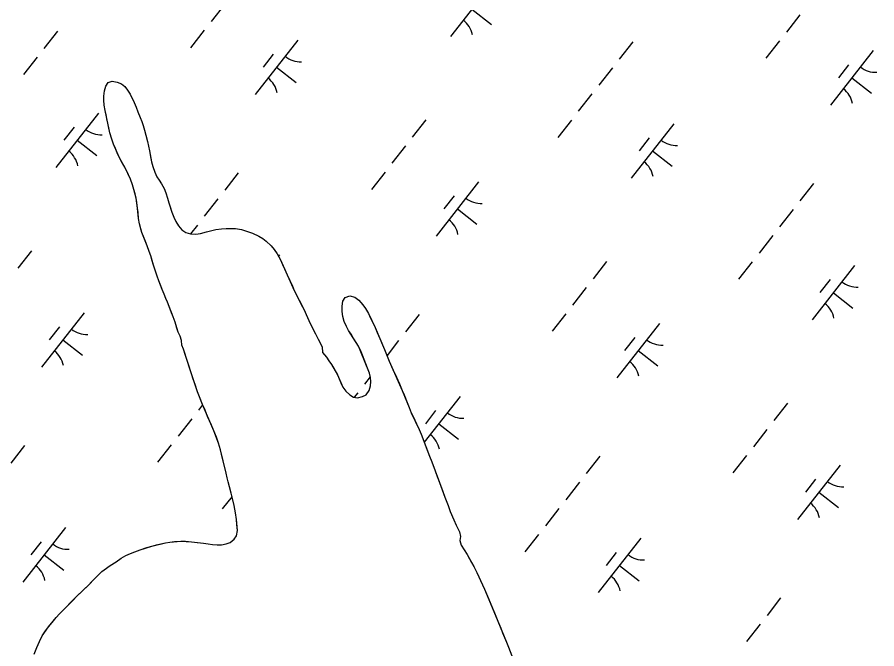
# Model space of a CAD drawing. Extents: x 3896831 to 3918110, y 171006 to 193349.
# Drawn here: x 3901932 to 3902555, y 178946 to 179403 of the extents above; entities that cross this region are included whole.
import ezdxf

# ---------------------------------------------------------------- set-up
doc = ezdxf.new("R2010")
doc.units = 0
doc.layers.add('V-TOPO-SHOR', color=7, linetype='Continuous')
doc.layers.add('V-WETL-SWMP', color=7, linetype='Continuous')

msp = doc.modelspace()

# ---------------------------------------------------------------- linework, layer by layer
at = {"layer": 'V-TOPO-SHOR'}
for points in [[(3902001.95, 179311.45), (3902000.66, 179314.93), (3901999.35, 179319.68), (3901998.64, 179323.33), (3901997.94, 179326.64), (3901997.24, 179329.7), (3901996.62, 179332.76), (3901996, 179335.82), (3901995.29, 179339.72), (3901994.93, 179343.21), (3901995.08, 179346.27), (3901995.48, 179350.1), (3901996.48, 179353.34), (3901998.24, 179355.99), (3902001.04, 179357.11), (3902004.71, 179356.37), (3902007.77, 179355.03), (3902010.17, 179353.18), (3902012.23, 179350.56), (3902013.95, 179347.59), (3902015.42, 179344.71), (3902016.88, 179341.58), (3902018.35, 179338.1), (3902019.65, 179334.71), (3902021.38, 179330.72), (3902022.51, 179327.75), (3902023.46, 179324.86), (3902024.42, 179321.64), (3902025.38, 179317.99), (3902026.52, 179313.32), (3902027.23, 179309.84), (3902028.01, 179306.53), (3902028.81, 179302.28), (3902029.6, 179298.54), (3902030.39, 179295.23), (3902031.86, 179291.24), (3902033.42, 179287.85)], [(3902083.47, 179073.2), (3902082.16, 179078.89), (3902080.67, 179084.83), (3902079.44, 179090.18), (3902078.14, 179094.93), (3902076.49, 179099.18), (3902074.58, 179103.93), (3902072.86, 179108), (3902071.47, 179111.13), (3902070.18, 179114.18), (3902068.27, 179118.68), (3902066.46, 179122.83), (3902064.81, 179127.16), (3902062.91, 179132.08), (3902061.17, 179137.26), (3902059.78, 179141.24), (3902058.74, 179144.3), (3902057, 179149.56), (3902055.27, 179154.74), (3902053.79, 179159.15), (3902052.57, 179162.88), (3902051.53, 179165.76), (3902051.17, 179169.25), (3902050.38, 179172.31), (3902048.83, 179175.19), (3902047.96, 179178.24), (3902046.65, 179182.4), (3902045.18, 179186.47), (3902044.05, 179189.36), (3902042.58, 179193.09), (3902041.11, 179196.9), (3902039.81, 179199.62), (3902038.77, 179202.67), (3902037.3, 179206.07), (3902036.18, 179208.86), (3902034.79, 179212.43), (3902033.58, 179215.73), (3902032.45, 179219.38), (3902030.88, 179223.88), (3902030.01, 179227.02), (3902028.97, 179230.42), (3902027.84, 179233.72), (3902026.37, 179237.88), (3902025.07, 179240.93), (3902023.6, 179244.58), (3902022.39, 179247.55), (3902021.51, 179250.77), (3902020.81, 179253.75), (3902020.19, 179257.57), (3902019.82, 179261.82), (3902019.46, 179265.13), (3902018.83, 179269.21), (3902018.3, 179272.27), (3902017.6, 179275.33), (3902016.81, 179278.47), (3902015.77, 179282.03), (3902014.21, 179286.02), (3902012.91, 179288.99), (3902011.7, 179291.79), (3902009.38, 179295.85), (3902007.74, 179298.82), (3902006.02, 179302.04), (3902004.72, 179305), (3902003.34, 179308.14), (3902001.95, 179311.45)], [(3902033.42, 179287.85), (3902034.97, 179285.23), (3902036.68, 179282.69), (3902038.67, 179279.3), (3902039.88, 179276.08), (3902041.09, 179272.34), (3902042.05, 179268.86), (3902043.01, 179265.98), (3902044.31, 179262.16), (3902045.61, 179258.6), (3902047.08, 179255.46), (3902049.06, 179252.16), (3902051.54, 179249.45), (3902054.45, 179247.52), (3902057.69, 179246.43), (3902061.52, 179246.21), (3902065.09, 179246.66), (3902069.25, 179247.88), (3902072.22, 179248.58), (3902076.04, 179249.62), (3902080.12, 179250.16), (3902083.6, 179250.44), (3902086.92, 179250.38), (3902090.41, 179250.23), (3902094.66, 179249.5), (3902098.33, 179248.5), (3902102.76, 179246.92), (3902107.2, 179244.82), (3902110.02, 179243.06), (3902112.58, 179241.12), (3902116.09, 179237.83), (3902118.41, 179235.12), (3902120.47, 179231.99), (3902122.88, 179227.67), (3902124.35, 179224.28), (3902126.08, 179220.54), (3902127.8, 179216.73), (3902129.62, 179212.66), (3902131.52, 179208.51), (3902132.82, 179205.45), (3902134.46, 179202.23), (3902136.18, 179199.01), (3902137.99, 179195.28), (3902139.8, 179191.89), (3902141.53, 179187.99), (3902143.34, 179183.75), (3902144.64, 179180.96), (3902146.71, 179176.8), (3902148.34, 179174.01), (3902150.24, 179170.11), (3902153.17, 179164.77), (3902153.46, 179160.43), (3902156.29, 179157.22), (3902158.01, 179154.52), (3902159.98, 179151.81), (3902161.96, 179148.16), (3902164.2, 179144.27), (3902165.5, 179141.39), (3902166.71, 179138.5), (3902168, 179135.36), (3902170.15, 179132.57), (3902173.06, 179129.79), (3902175.71, 179128.27), (3902178.69, 179127.78), (3902182.25, 179128.58)], [(3902182.25, 179128.58), (3902185.05, 179129.96), (3902187.24, 179132.95), (3902188.15, 179136.44), (3902188.3, 179139.5), (3902188.02, 179142.56), (3902187.41, 179145.53), (3902185.94, 179149.18), (3902184.72, 179152.4), (3902183.43, 179155.54), (3902182.21, 179158.59), (3902180.75, 179162.33), (3902179.45, 179165.21), (3902177.3, 179168.6), (3902175.66, 179171.22), (3902174.03, 179173.76), (3902172.23, 179176.55), (3902170.68, 179179.27), (3902169.12, 179183.08), (3902168.16, 179186.73), (3902167.62, 179190.13), (3902167.68, 179194.21), (3902168.17, 179197.71), (3902169.76, 179200.27), (3902173.16, 179201.65), (3902176.65, 179200.66), (3902179.56, 179198.38), (3902182.47, 179195.17), (3902184.53, 179192.29), (3902186.68, 179188.82), (3902187.98, 179185.93), (3902189.71, 179182.29), (3902191.43, 179178.56), (3902192.99, 179174.92), (3902194.8, 179170.76), (3902196.1, 179167.88), (3902198.35, 179162.62)], [(3902198.35, 179162.62), (3902200.25, 179157.87), (3902201.72, 179154.31), (3902204.4, 179148.29), (3902206.91, 179142.69), (3902209.07, 179137.77), (3902211.14, 179132.94), (3902212.44, 179129.8), (3902214.6, 179124.46), (3902216.16, 179120.64), (3902217.54, 179116.91), (3902219.19, 179113.61), (3902221.43, 179108.95), (3902223.42, 179104.71), (3902224.8, 179101.4), (3902226.96, 179095.72), (3902228.52, 179091.73), (3902230.95, 179085.54), (3902232.42, 179081.38), (3902234.85, 179074.93), (3902236.41, 179070.69), (3902238.05, 179066.45), (3902240.4, 179060), (3902241.87, 179055.85), (3902244.29, 179049.65), (3902245.77, 179045.5), (3902248.36, 179039.31), (3902250.18, 179035.41), (3902252.68, 179030.66), (3902253.29, 179027.43), (3902252.72, 179024.45), (3902253.76, 179020.98), (3902256, 179017.67), (3902258.06, 179014.37), (3902259.79, 179011.24), (3902261.34, 179008.61), (3902263.06, 179005.56), (3902265.13, 179001.24), (3902267.72, 178995.56), (3902270.66, 178989.11), (3902273.51, 178982.42), (3902275.15, 178978.34), (3902277.92, 178971.99), (3902280.43, 178965.96), (3902282.42, 178961.04), (3902283.8, 178957.65), (3902285.19, 178954.18), (3902286.48, 178950.78), (3902288.04, 178947.14), (3902289.51, 178943.4)], [(3902003.81, 179008.95), (3902007.62, 179011.52), (3902011, 179013.5), (3902014.22, 179015.05), (3902017.36, 179016.27), (3902021.35, 179017.74), (3902026.02, 179019.3), (3902029.67, 179020.43), (3902033.15, 179021.31), (3902036.37, 179022.01), (3902039.69, 179022.8), (3902042.74, 179023.25), (3902046.23, 179023.61), (3902050.73, 179023.98), (3902054.14, 179023.84), (3902058.48, 179023.53), (3902062.56, 179023.05), (3902067.07, 179022.57), (3902070.56, 179022), (3902073.8, 179021.59), (3902077.03, 179021.36), (3902080.18, 179021.3), (3902083.58, 179021.92), (3902086.54, 179023.04), (3902089.33, 179025.36), (3902091.1, 179027.84), (3902091.67, 179031.75), (3902091.39, 179035.92), (3902091.02, 179039.66), (3902090.31, 179044.42), (3902089.33, 179049.77), (3902088.28, 179054.95), (3902087.15, 179058.77), (3902086.09, 179063.27), (3902085.13, 179067), (3902084.26, 179069.89), (3902083.47, 179073.2)], [(3901944.57, 178942.02), (3901946.49, 178946.97), (3901948.41, 178951.4), (3901950.43, 178955.42), (3901952.78, 178958.92), (3901954.8, 178962), (3901957.5, 178965.16), (3901960.54, 178968.67), (3901962.9, 178971.32), (3901965.86, 178974.24), (3901969.15, 178977.58), (3901972.62, 178981.09), (3901975.74, 178984.34), (3901978.27, 178986.74), (3901981.06, 178989.48), (3901983.6, 178991.96), (3901986.21, 178994.7), (3901988.67, 178997.19), (3901991.37, 178999.76), (3901993.56, 179001.9), (3901997.03, 179004.47), (3901999.49, 179006.28), (3902003.81, 179008.95)]]:
    msp.add_lwpolyline(points, dxfattribs=at)
at = {"layer": 'V-WETL-SWMP'}
for p, q in [((3902276.9, 179428.76), (3902246.06, 179389.4)), ((3902082.5, 179412.73), (3902072.63, 179400.14)), ((3902261.48, 179409.08), (3902275.65, 179397.98)), ((3902499.14, 179405.03), (3902489.27, 179392.44)), ((3901961.46, 179393.25), (3901951.59, 179380.66)), ((3902067.69, 179393.84), (3902057.82, 179381.25)), ((3902135.51, 179386.81), (3902104.67, 179347.45)), ((3902378.1, 179385.55), (3902368.23, 179372.96)), ((3902484.34, 179386.14), (3902474.47, 179373.55)), ((3901946.65, 179374.36), (3901936.78, 179361.77)), ((3902117.72, 179376.61), (3902110.31, 179367.17)), ((3902552.15, 179379.11), (3902521.31, 179339.75)), ((3902534.36, 179368.91), (3902526.96, 179359.47)), ((3902120.09, 179367.13), (3902134.25, 179356.03)), ((3902363.29, 179366.66), (3902353.42, 179354.07)), ((3901996.48, 179353.34), (3901998.24, 179355.99)), ((3901998.24, 179355.99), (3902001.04, 179357.11)), ((3902001.04, 179357.11), (3902004.7, 179356.37)), ((3902004.7, 179356.37), (3902007.77, 179355.03)), ((3902536.73, 179359.43), (3902550.9, 179348.33)), ((3901995.08, 179346.27), (3901995.48, 179350.1)), ((3901995.48, 179350.1), (3901996.48, 179353.34)), ((3902007.77, 179355.03), (3902010.17, 179353.18)), ((3902010.17, 179353.18), (3902012.23, 179350.56)), ((3902012.23, 179350.56), (3902013.95, 179347.59)), ((3901994.93, 179343.21), (3901995.08, 179346.27)), ((3901995.29, 179339.72), (3901994.93, 179343.21)), ((3902013.95, 179347.59), (3902016.88, 179341.57)), ((3902348.49, 179347.77), (3902338.62, 179335.18)), ((3901996, 179335.82), (3901995.29, 179339.72)), ((3902016.88, 179341.57), (3902018.35, 179338.1)), ((3902018.35, 179338.1), (3902019.65, 179334.71)), ((3901991.18, 179333.85), (3901960.33, 179294.49)), ((3901999.35, 179319.68), (3901996, 179335.82)), ((3902019.65, 179334.71), (3902021.38, 179330.72)), ((3902021.38, 179330.72), (3902022.51, 179327.75)), ((3902022.51, 179327.75), (3902023.46, 179324.87)), ((3902023.46, 179324.87), (3902024.42, 179321.64)), ((3902228.22, 179329.01), (3902218.35, 179316.42)), ((3902333.68, 179328.88), (3902323.81, 179316.29)), ((3902407.82, 179326.15), (3902376.97, 179286.79)), ((3901973.38, 179323.65), (3901965.98, 179314.21)), ((3902000.66, 179314.93), (3901999.35, 179319.68)), ((3902024.42, 179321.64), (3902026.52, 179313.32)), ((3901975.75, 179314.17), (3901989.92, 179303.07)), ((3902001.96, 179311.45), (3902000.66, 179314.93)), ((3902026.52, 179313.32), (3902028.01, 179306.53)), ((3902390.03, 179315.95), (3902382.62, 179306.51)), ((3902006.02, 179302.04), (3902001.96, 179311.45)), ((3902028.01, 179306.53), (3902029.6, 179298.54)), ((3902213.42, 179310.12), (3902203.55, 179297.53)), ((3902392.4, 179306.47), (3902406.56, 179295.37)), ((3902011.7, 179291.79), (3902006.02, 179302.04)), ((3902029.6, 179298.54), (3902030.39, 179295.23)), ((3902030.39, 179295.23), (3902031.86, 179291.24)), ((3902014.21, 179286.02), (3902011.7, 179291.79)), ((3902031.86, 179291.24), (3902033.42, 179287.85)), ((3902033.42, 179287.85), (3902034.97, 179285.23)), ((3902092.37, 179290.64), (3902082.5, 179278.05)), ((3902198.61, 179291.23), (3902188.74, 179278.64)), ((3902015.77, 179282.03), (3902014.21, 179286.02)), ((3902016.81, 179278.47), (3902015.77, 179282.03)), ((3902034.97, 179285.23), (3902036.68, 179282.69)), ((3902036.68, 179282.69), (3902038.66, 179279.3)), ((3902266.43, 179284.2), (3902235.58, 179244.84)), ((3902509.02, 179282.94), (3902499.15, 179270.35)), ((3902018.3, 179272.27), (3902016.81, 179278.47)), ((3902038.66, 179279.3), (3902039.88, 179276.08)), ((3902039.88, 179276.08), (3902041.09, 179272.34)), ((3902019.46, 179265.13), (3902018.3, 179272.27)), ((3902041.09, 179272.34), (3902042.05, 179268.86)), ((3902042.05, 179268.86), (3902044.31, 179262.16)), ((3902077.57, 179271.75), (3902067.7, 179259.16)), ((3902248.63, 179274), (3902241.23, 179264.56)), ((3902020.19, 179257.57), (3902019.46, 179265.13)), ((3902044.31, 179262.16), (3902045.61, 179258.6)), ((3902251.01, 179264.52), (3902265.17, 179253.42)), ((3902494.21, 179264.05), (3902484.34, 179251.46)), ((3902020.81, 179253.75), (3902020.19, 179257.57)), ((3902045.61, 179258.6), (3902047.08, 179255.46)), ((3902022.39, 179247.55), (3902020.81, 179253.75)), ((3902047.08, 179255.46), (3902049.06, 179252.16)), ((3902049.06, 179252.16), (3902051.54, 179249.45)), ((3902051.54, 179249.45), (3902054.45, 179247.52)), ((3902062.77, 179252.86), (3902057.72, 179246.43)), ((3902069.25, 179247.88), (3902076.04, 179249.62)), ((3902076.04, 179249.62), (3902080.12, 179250.16)), ((3902080.12, 179250.16), (3902083.6, 179250.44)), ((3902083.6, 179250.44), (3902090.41, 179250.23)), ((3902090.41, 179250.23), (3902094.66, 179249.5)), ((3902094.66, 179249.5), (3902098.33, 179248.5)), ((3902026.37, 179237.88), (3902022.39, 179247.55)), ((3902054.45, 179247.52), (3902057.69, 179246.43)), ((3902057.69, 179246.43), (3902061.52, 179246.21)), ((3902061.52, 179246.21), (3902065.09, 179246.66)), ((3902065.09, 179246.66), (3902069.25, 179247.88)), ((3902098.33, 179248.5), (3902102.76, 179246.92)), ((3902102.76, 179246.92), (3902107.2, 179244.82)), ((3902107.2, 179244.82), (3902110.02, 179243.06)), ((3902110.02, 179243.06), (3902112.58, 179241.12)), ((3902479.41, 179245.16), (3902469.54, 179232.57)), ((3902027.84, 179233.72), (3902026.37, 179237.88)), ((3902112.58, 179241.12), (3902116.09, 179237.83)), ((3902116.09, 179237.83), (3902118.41, 179235.12)), ((3901942.5, 179234.1), (3901932.63, 179221.51)), ((3902028.97, 179230.42), (3902027.84, 179233.72)), ((3902118.41, 179235.12), (3902120.47, 179231.99)), ((3902120.47, 179231.99), (3902122.88, 179227.67)), ((3902122.09, 179231.24), (3902121.39, 179230.34)), ((3902030.89, 179223.88), (3902028.97, 179230.42)), ((3902122.88, 179227.67), (3902132.82, 179205.45)), ((3902359.14, 179226.4), (3902349.27, 179213.81)), ((3902464.6, 179226.27), (3902454.73, 179213.68)), ((3902032.45, 179219.38), (3902030.89, 179223.88)), ((3902033.58, 179215.73), (3902032.45, 179219.38)), ((3902538.74, 179223.54), (3902507.89, 179184.19)), ((3902034.79, 179212.43), (3902033.58, 179215.73)), ((3902037.3, 179206.06), (3902034.79, 179212.43)), ((3902520.94, 179213.34), (3902513.54, 179203.9)), ((3902038.77, 179202.67), (3902037.3, 179206.06)), ((3902344.34, 179207.52), (3902334.47, 179194.92)), ((3902039.81, 179199.62), (3902038.77, 179202.67)), ((3902041.11, 179196.91), (3902039.81, 179199.62)), ((3902132.82, 179205.45), (3902139.8, 179191.89)), ((3902168.17, 179197.71), (3902169.76, 179200.27)), ((3902169.76, 179200.27), (3902173.16, 179201.65)), ((3902173.16, 179201.65), (3902176.65, 179200.66)), ((3902176.65, 179200.66), (3902179.56, 179198.38)), ((3902523.32, 179203.86), (3902537.48, 179192.76)), ((3902045.18, 179186.47), (3902041.11, 179196.91)), ((3902167.62, 179190.13), (3902167.68, 179194.21)), ((3902167.68, 179194.21), (3902168.17, 179197.71)), ((3902179.56, 179198.38), (3902182.47, 179195.17)), ((3902182.47, 179195.17), (3902184.53, 179192.29)), ((3901980.7, 179189.29), (3901949.86, 179149.94)), ((3902139.8, 179191.89), (3902143.34, 179183.75)), ((3902168.16, 179186.73), (3902167.62, 179190.13)), ((3902184.53, 179192.29), (3902186.68, 179188.82)), ((3902186.68, 179188.82), (3902191.43, 179178.56)), ((3902223.29, 179188.03), (3902213.42, 179175.44)), ((3902329.53, 179188.63), (3902319.66, 179176.03)), ((3902046.65, 179182.4), (3902045.18, 179186.47)), ((3902048.83, 179175.19), (3902046.65, 179182.4)), ((3902143.34, 179183.75), (3902146.71, 179176.8)), ((3902169.12, 179183.08), (3902168.16, 179186.73)), ((3902170.68, 179179.27), (3902169.12, 179183.08)), ((3902397.35, 179181.59), (3902366.5, 179142.24)), ((3901962.91, 179179.09), (3901955.51, 179169.65)), ((3902050.38, 179172.31), (3902048.83, 179175.19)), ((3902146.71, 179176.8), (3902148.34, 179174.01)), ((3902172.23, 179176.56), (3902170.68, 179179.27)), ((3902179.45, 179165.21), (3902172.23, 179176.56)), ((3902191.43, 179178.56), (3902198.35, 179162.62)), ((3901965.28, 179169.61), (3901979.45, 179158.51)), ((3902051.17, 179169.25), (3902050.38, 179172.31)), ((3902051.53, 179165.77), (3902051.17, 179169.25)), ((3902148.34, 179174.01), (3902150.24, 179170.11)), ((3902150.24, 179170.11), (3902153.17, 179164.77)), ((3902208.49, 179169.14), (3902200.06, 179158.39)), ((3902379.55, 179171.39), (3902372.15, 179161.95)), ((3902052.57, 179162.88), (3902051.53, 179165.77)), ((3902058.74, 179144.3), (3902052.57, 179162.88)), ((3902153.17, 179164.77), (3902153.46, 179160.44)), ((3902180.74, 179162.33), (3902179.45, 179165.21)), ((3902187.41, 179145.53), (3902180.74, 179162.33)), ((3902198.35, 179162.62), (3902201.72, 179154.31)), ((3902153.46, 179160.44), (3902156.29, 179157.22)), ((3902156.29, 179157.22), (3902158.01, 179154.52)), ((3902381.92, 179161.91), (3902396.09, 179150.81)), ((3902158.01, 179154.52), (3902159.98, 179151.81)), ((3902159.98, 179151.81), (3902164.2, 179144.27)), ((3902201.72, 179154.31), (3902211.14, 179132.94)), ((3902062.91, 179132.08), (3902058.74, 179144.3)), ((3902164.2, 179144.27), (3902168, 179135.36)), ((3902188.03, 179142.56), (3902187.41, 179145.53)), ((3902187.95, 179142.94), (3902183.81, 179137.66)), ((3902188.3, 179139.5), (3902188.03, 179142.56)), ((3902188.15, 179136.44), (3902188.3, 179139.5)), ((3902066.46, 179122.83), (3902062.91, 179132.08)), ((3902168, 179135.36), (3902170.15, 179132.57)), ((3902170.15, 179132.57), (3902173.06, 179129.79)), ((3902178.88, 179131.37), (3902176.37, 179128.16)), ((3902185.05, 179129.95), (3902187.24, 179132.95)), ((3902187.24, 179132.95), (3902188.15, 179136.44)), ((3902211.14, 179132.94), (3902216.16, 179120.64)), ((3902173.06, 179129.79), (3902175.71, 179128.27)), ((3902175.71, 179128.27), (3902178.69, 179127.78)), ((3902178.69, 179127.78), (3902182.25, 179128.57)), ((3902182.25, 179128.57), (3902185.05, 179129.95)), ((3902253.01, 179128.63), (3902227.07, 179095.53)), ((3902066.52, 179122.7), (3902063.55, 179118.9)), ((3902074.58, 179103.93), (3902066.46, 179122.83)), ((3902216.16, 179120.64), (3902217.55, 179116.91)), ((3902490.06, 179123.8), (3902480.19, 179111.2)), ((3902058.61, 179112.61), (3902048.74, 179100.01)), ((3902217.55, 179116.91), (3902223.41, 179104.71)), ((3902235.22, 179118.44), (3902227.82, 179108.99)), ((3902237.59, 179108.95), (3902251.76, 179097.85)), ((3902078.14, 179094.94), (3902074.58, 179103.93)), ((3902223.41, 179104.71), (3902224.8, 179101.4)), ((3902224.8, 179101.4), (3902230.95, 179085.54)), ((3902475.25, 179104.91), (3902465.38, 179092.31)), ((3902043.81, 179093.72), (3902033.94, 179081.12)), ((3902079.44, 179090.18), (3902078.14, 179094.94)), ((3901937.57, 179093.13), (3901927.7, 179080.53)), ((3902083.47, 179073.2), (3902079.44, 179090.18)), ((3902230.95, 179085.54), (3902232.42, 179081.38)), ((3902232.42, 179081.38), (3902238.05, 179066.45)), ((3902354.21, 179085.43), (3902344.34, 179072.83)), ((3902460.45, 179086.02), (3902450.58, 179073.42)), ((3902528.26, 179078.98), (3902497.42, 179039.63)), ((3902084.26, 179069.89), (3902083.47, 179073.2)), ((3902085.13, 179067), (3902084.26, 179069.89)), ((3902510.47, 179068.79), (3902503.07, 179059.34)), ((3902086.09, 179063.27), (3902085.13, 179067)), ((3902087.15, 179058.77), (3902086.09, 179063.27)), ((3902238.05, 179066.45), (3902241.87, 179055.85)), ((3902339.41, 179066.54), (3902329.54, 179053.94)), ((3902087.86, 179056.36), (3902080.78, 179047.33)), ((3902088.28, 179054.95), (3902087.15, 179058.77)), ((3902512.84, 179059.3), (3902527.01, 179048.2)), ((3902089.33, 179049.77), (3902088.28, 179054.95)), ((3902241.87, 179055.85), (3902244.29, 179049.65)), ((3902090.31, 179044.42), (3902089.33, 179049.77)), ((3902091.02, 179039.66), (3902090.31, 179044.42)), ((3902244.29, 179049.65), (3902245.77, 179045.5)), ((3902245.77, 179045.5), (3902248.36, 179039.31)), ((3902324.6, 179047.65), (3902314.73, 179035.05)), ((3902091.67, 179031.75), (3902091.02, 179039.66)), ((3902248.36, 179039.31), (3902250.18, 179035.41)), ((3901967.29, 179033.72), (3901936.44, 178994.37)), ((3902091.1, 179027.84), (3902091.67, 179031.75)), ((3902250.18, 179035.41), (3902252.68, 179030.66)), ((3902086.54, 179023.04), (3902089.33, 179025.36)), ((3902089.33, 179025.36), (3902091.1, 179027.84)), ((3902252.68, 179030.66), (3902253.29, 179027.43)), ((3902253.29, 179027.43), (3902252.72, 179024.45)), ((3902309.8, 179028.76), (3902299.93, 179016.16)), ((3902383.93, 179026.02), (3902353.09, 178986.67)), ((3901949.49, 179023.53), (3901942.09, 179014.08)), ((3902021.35, 179017.74), (3902029.67, 179020.43)), ((3902029.67, 179020.43), (3902039.68, 179022.8)), ((3902039.68, 179022.8), (3902042.74, 179023.25)), ((3902042.74, 179023.25), (3902050.73, 179023.98)), ((3902050.73, 179023.98), (3902058.48, 179023.53)), ((3902058.48, 179023.53), (3902067.07, 179022.57)), ((3902067.07, 179022.57), (3902070.56, 179022)), ((3902070.56, 179022), (3902073.8, 179021.59)), ((3902073.8, 179021.59), (3902077.03, 179021.36)), ((3902077.03, 179021.36), (3902080.18, 179021.3)), ((3902080.18, 179021.3), (3902083.58, 179021.92)), ((3902083.58, 179021.92), (3902086.54, 179023.04)), ((3902252.72, 179024.45), (3902253.76, 179020.98)), ((3902253.76, 179020.98), (3902256, 179017.67)), ((3901951.87, 179014.04), (3901966.03, 179002.94)), ((3902007.62, 179011.52), (3902011, 179013.5)), ((3902011, 179013.5), (3902014.22, 179015.05)), ((3902014.22, 179015.05), (3902017.36, 179016.27)), ((3902017.36, 179016.27), (3902021.35, 179017.74)), ((3902256, 179017.67), (3902258.06, 179014.37)), ((3902258.06, 179014.37), (3902263.06, 179005.56)), ((3902366.14, 179015.83), (3902358.74, 179006.38)), ((3901999.49, 179006.28), (3902003.81, 179008.94)), ((3902003.81, 179008.94), (3902007.62, 179011.52)), ((3901988.66, 178997.19), (3901993.56, 179001.9)), ((3901993.56, 179001.9), (3901999.49, 179006.28)), ((3902263.06, 179005.56), (3902265.13, 179001.24)), ((3902265.13, 179001.24), (3902270.66, 178989.11)), ((3902368.51, 179006.34), (3902382.68, 178995.24)), ((3901983.6, 178991.96), (3901988.66, 178997.19)), ((3901975.74, 178984.34), (3901983.6, 178991.96)), ((3902270.66, 178989.11), (3902280.43, 178965.96)), ((3901962.9, 178971.32), (3901975.74, 178984.34)), ((3902485.13, 178982.82), (3902475.26, 178970.22)), ((3901960.54, 178968.67), (3901962.9, 178971.32)), ((3901954.8, 178962), (3901960.54, 178968.67)), ((3902280.43, 178965.96), (3902286.49, 178950.78)), ((3902470.33, 178963.93), (3902460.46, 178951.33)), ((3901950.43, 178955.42), (3901954.8, 178962)), ((3901946.49, 178946.97), (3901948.41, 178951.41)), ((3901948.41, 178951.41), (3901950.43, 178955.42)), ((3902286.49, 178950.78), (3902288.04, 178947.14)), ((3901944.57, 178942.02), (3901946.49, 178946.97)), ((3902288.04, 178947.14), (3902297.57, 178923.05))]:
    msp.add_line(p, q, dxfattribs=at)
for centre, start, end in [((3902244.63, 179387.19), 11.14028, 52.68394), ((3902137.31, 179388.72), 231.14028, 272.68394), ((3902553.96, 179381.02), 231.14028, 272.68394), ((3902103.24, 179345.24), 11.14028, 52.68394), ((3902519.88, 179337.54), 11.14028, 52.68394), ((3901992.98, 179335.76), 231.14028, 272.68394), ((3902409.62, 179328.06), 231.14028, 272.68394), ((3901958.9, 179292.28), 11.14028, 52.68394), ((3902375.54, 179284.58), 11.14028, 52.68394), ((3902268.23, 179286.11), 231.14028, 272.68394), ((3902234.15, 179242.64), 11.14028, 52.68394), ((3902540.54, 179225.46), 231.14028, 272.68394), ((3902506.46, 179181.98), 11.14028, 52.68394), ((3901982.51, 179191.21), 231.14028, 272.68394), ((3902399.15, 179183.51), 231.14028, 272.68394), ((3901948.43, 179147.73), 11.14028, 52.68394), ((3902365.07, 179140.03), 11.14028, 52.68394), ((3902254.82, 179130.55), 231.14028, 272.68394), ((3902220.74, 179087.07), 11.14028, 52.68394), ((3902530.07, 179080.9), 231.14028, 272.68394), ((3902495.99, 179037.42), 11.14028, 52.68394), ((3901969.09, 179035.64), 231.14028, 272.68394), ((3902385.73, 179027.94), 231.14028, 272.68394), ((3901935.01, 178992.16), 11.14028, 52.68394), ((3902351.66, 178984.46), 11.14028, 52.68394)]:
    msp.add_arc(centre, 17.62, start, end, dxfattribs=at)

doc.saveas('drawing.dxf')
